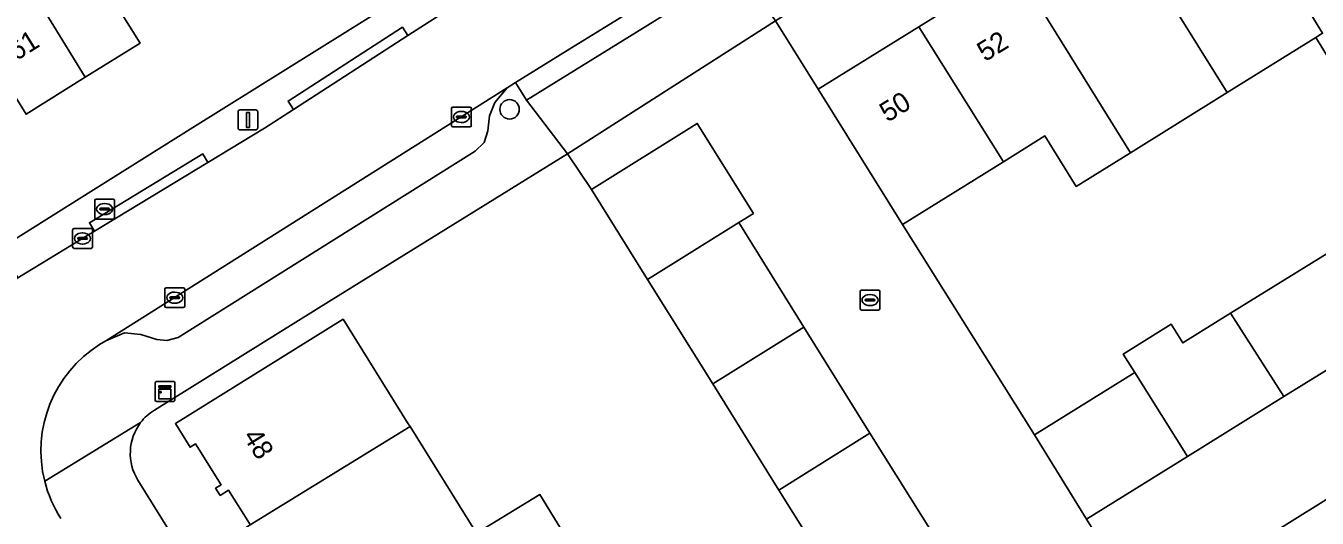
# Model space of a CAD drawing. Extents: x 157767 to 159172, y 387839 to 389425.
# Drawn here: x 158472.8 to 158537.7, y 388070.6 to 388095.4 of the extents above; entities that cross this region are included whole.
import ezdxf

# ---------------------------------------------------------------- set-up
doc = ezdxf.new("R2010")
doc.units = 0
for name, color, linetype in [('IMGEO_Boom', 7, 'Continuous'), ('IMGEO_Brandkraan', 7, 'Continuous'), ('IMGEO_Erf', 7, 'Continuous'), ('IMGEO_Kast', 7, 'Continuous'), ('IMGEO_Kolk', 7, 'Continuous'), ('IMGEO_Lichtmast', 7, 'Continuous'), ('IMGEO_Muur', 7, 'Continuous'), ('IMGEO_Pand', 7, 'Continuous'), ('IMGEO_Pand_nummerreeks', 7, 'Continuous'), ('IMGEO_Parkeervlak_open', 7, 'Continuous'), ('IMGEO_Rijbaan_lokaal_open', 7, 'Continuous'), ('IMGEO_Voetpad_open', 7, 'Continuous')]:
    doc.layers.add(name, color=color, linetype=linetype)

msp = doc.modelspace()

# ---------------------------------------------------------------- linework, layer by layer
at = {"layer": 'IMGEO_Boom'}
msp.add_circle((158497.095, 388091.229), 0.489, dxfattribs=at)
at = {"layer": 'IMGEO_Brandkraan'}
for p, q in [((158476.218, 388085.782), (158476.218, 388086.634)), ((158476.293, 388086.708), (158477.145, 388086.708)), ((158477.219, 388086.634), (158477.219, 388085.782)), ((158476.477, 388086.202), (158476.477, 388086.214)), ((158476.915, 388086.165), (158476.517, 388086.165)), ((158476.52, 388086.251), (158476.918, 388086.251)), ((158476.729, 388085.928), (158476.704, 388085.928)), ((158476.706, 388086.488), (158476.731, 388086.488)), ((158476.961, 388086.214), (158476.961, 388086.202)), ((158477.145, 388085.708), (158476.293, 388085.708))]:
    msp.add_line(p, q, dxfattribs=at)
for points in [[(158476.218, 388085.782), (158476.218, 388086.634)], [(158476.293, 388086.708), (158477.145, 388086.708)], [(158477.219, 388086.634), (158477.219, 388085.782)], [(158477.145, 388085.708), (158476.293, 388085.708)]]:
    msp.add_lwpolyline(points, dxfattribs=at)
for centre, radius, start, end in [((158476.295, 388086.632), 0.0765, 91.55205, 178.44795), ((158476.295, 388086.632), 0.0765, 91.55205, 178.44795), ((158477.143, 388086.632), 0.0765, 1.55205, 88.44795), ((158477.143, 388086.632), 0.0765, 1.55205, 88.44795), ((158476.517, 388086.211), 0.0403, 85.87752, 175.75265), ((158476.514, 388086.201), 0.0366, 178.93798, 274.71019), ((158476.918, 388086.208), 0.043, 264.86636, 352.45326), ((158476.922, 388086.213), 0.0386, 1.73085, 96.63898), ((158476.295, 388085.784), 0.0765, 181.55205, 268.44795), ((158476.295, 388085.784), 0.0765, 181.55205, 268.44795), ((158477.143, 388085.784), 0.0765, 271.55205, 358.44795), ((158477.143, 388085.784), 0.0765, 271.55205, 358.44795)]:
    msp.add_arc(centre, radius, start, end, dxfattribs=at)
for centre, major_axis, ratio, start_param, end_param in [((158476.705, 388086.208), (-0.387, 0.002), 0.722429, 4.712389, 7.853982), ((158476.73, 388086.208), (-0.39, 0.002), 0.717154, 1.570796, 4.712389)]:
    msp.add_ellipse(centre, major_axis=major_axis, ratio=ratio, start_param=start_param, end_param=end_param, dxfattribs=at)
at = {"layer": 'IMGEO_Erf'}
for points in [[(158541.987, 388115.359), (158534.664, 388110.788), (158510.476, 388095.689), (158512.627, 388092.242), (158517.684, 388095.387), (158522.533, 388098.402), (158527.384, 388101.418), (158532.27, 388104.457), (158532.411, 388104.544), (158534.792, 388100.714), (158539.451, 388103.611), (158544.354, 388106.66)], [(158463.623, 388079.309), (158475.431, 388086.723), (158481.16, 388090.315), (158502.995, 388103.961)], [(158476.805, 388097.28), (158478.501, 388094.567), (158475.747, 388092.846), (158472.768, 388090.984), (158471.083, 388093.681)], [(158538.463, 388093.541), (158537.658, 388094.843), (158533.21, 388092.077), (158528.331, 388089.043), (158525.611, 388087.352), (158524.032, 388089.891), (158521.945, 388088.593), (158516.872, 388085.439), (158523.501, 388074.836), (158528.555, 388077.973), (158527.971, 388078.905), (158530.391, 388080.407), (158530.972, 388079.473), (158533.374, 388080.964), (158538.233, 388083.979)], [(158520.666, 388055.993), (158517.334, 388061.338), (158513.992, 388066.697), (158510.648, 388072.061), (158507.316, 388077.406), (158504.041, 388082.66), (158501.213, 388087.196), (158500.005, 388088.99), (158488.122, 388081.614), (158479.222, 388076.089)], [(158484.007, 388070.373), (158482.957, 388072.055), (158482.533, 388071.791), (158482.305, 388072.155), (158482.578, 388072.326), (158481.289, 388074.39), (158481.018, 388074.22), (158480.278, 388075.406), (158488.714, 388080.665), (158491.994, 388075.404), (158492.086, 388075.257), (158495.434, 388069.887), (158498.622, 388071.837), (158501.925, 388066.439)], [(158544.119, 388067.774), (158540.75, 388073.178), (158533.751, 388068.822)], [(158478.396, 388072.555), (158500, 388037.809), (158516.74, 388010.896)]]:
    msp.add_lwpolyline(points, dxfattribs=at)
for centre, radius, start, end in [((158480.577, 388073.909), 2.567, 142.84233, 211.83625), ((158480.592, 388073.89), 2.591, 121.92049, 142.70114)]:
    msp.add_arc(centre, radius, start, end, dxfattribs=at)
at = {"layer": 'IMGEO_Kast'}
for p, q in [((158479.254, 388076.601), (158479.254, 388077.442)), ((158479.254, 388077.442), (158479.254, 388076.601)), ((158479.329, 388077.526), (158480.17, 388077.526)), ((158480.17, 388077.526), (158479.329, 388077.526)), ((158480.254, 388077.451), (158480.254, 388076.61)), ((158480.254, 388076.61), (158480.254, 388077.451)), ((158480.179, 388076.526), (158479.338, 388076.526)), ((158479.338, 388076.526), (158480.179, 388076.526))]:
    msp.add_line(p, q, dxfattribs=at)
for points in [[(158479.449, 388077.316), (158480.049, 388077.316), (158480.049, 388077.231), (158479.449, 388077.231), (158479.449, 388077.316)], [(158479.449, 388077.141), (158480.049, 388077.141), (158480.049, 388076.652), (158479.449, 388076.652), (158479.449, 388077.141)]]:
    msp.add_lwpolyline(points, dxfattribs=at)
msp.add_circle((158479.533, 388076.99), 0.0377, dxfattribs=at)
for centre, start, end in [((158479.332, 388077.448), 92.4484, 184.28452), ((158479.332, 388077.448), 92.4484, 184.28452), ((158480.176, 388077.448), 2.4484, 94.28452), ((158480.176, 388077.448), 2.4484, 94.28452), ((158479.332, 388076.604), 182.4484, 274.28452), ((158479.332, 388076.604), 182.4484, 274.28452), ((158480.176, 388076.604), 272.4484, 4.28452), ((158480.176, 388076.604), 272.4484, 4.28452)]:
    msp.add_arc(centre, 0.0779, start, end, dxfattribs=at)
at = {"layer": 'IMGEO_Kolk'}
for p, q in [((158494.169, 388090.419), (158494.169, 388091.271)), ((158494.244, 388091.345), (158495.096, 388091.345)), ((158494.657, 388091.125), (158494.682, 388091.125)), ((158495.17, 388091.271), (158495.17, 388090.419)), ((158494.428, 388090.839), (158494.428, 388090.851)), ((158494.866, 388090.802), (158494.468, 388090.802)), ((158494.471, 388090.888), (158494.869, 388090.888)), ((158494.68, 388090.565), (158494.655, 388090.565)), ((158494.912, 388090.851), (158494.912, 388090.839)), ((158495.096, 388090.345), (158494.244, 388090.345)), ((158475.183, 388085.228), (158476.035, 388085.228)), ((158475.108, 388084.302), (158475.108, 388085.154)), ((158475.367, 388084.722), (158475.367, 388084.734)), ((158475.805, 388084.685), (158475.407, 388084.685)), ((158475.41, 388084.771), (158475.808, 388084.771)), ((158475.596, 388085.008), (158475.621, 388085.008)), ((158475.851, 388084.734), (158475.851, 388084.722)), ((158476.109, 388085.154), (158476.109, 388084.302)), ((158476.035, 388084.228), (158475.183, 388084.228)), ((158475.619, 388084.448), (158475.594, 388084.448)), ((158479.746, 388081.321), (158479.746, 388082.173)), ((158479.821, 388082.247), (158480.673, 388082.247)), ((158480.234, 388082.027), (158480.259, 388082.027)), ((158480.747, 388082.173), (158480.747, 388081.321)), ((158514.731, 388081.201), (158514.731, 388082.053)), ((158514.806, 388082.127), (158515.658, 388082.127)), ((158515.732, 388082.053), (158515.732, 388081.201)), ((158480.005, 388081.741), (158480.005, 388081.753)), ((158480.443, 388081.704), (158480.045, 388081.704)), ((158480.048, 388081.79), (158480.446, 388081.79)), ((158480.257, 388081.467), (158480.232, 388081.467)), ((158480.489, 388081.753), (158480.489, 388081.741)), ((158514.99, 388081.621), (158514.99, 388081.633)), ((158515.428, 388081.584), (158515.03, 388081.584)), ((158515.033, 388081.67), (158515.431, 388081.67)), ((158515.242, 388081.347), (158515.217, 388081.347)), ((158515.219, 388081.907), (158515.244, 388081.907)), ((158515.474, 388081.633), (158515.474, 388081.621)), ((158480.673, 388081.247), (158479.821, 388081.247)), ((158515.658, 388081.127), (158514.806, 388081.127))]:
    msp.add_line(p, q, dxfattribs=at)
for points in [[(158494.169, 388090.419), (158494.169, 388091.271)], [(158494.244, 388091.345), (158495.096, 388091.345)], [(158495.17, 388091.271), (158495.17, 388090.419)], [(158495.096, 388090.345), (158494.244, 388090.345)], [(158475.183, 388085.228), (158476.035, 388085.228)], [(158475.108, 388084.302), (158475.108, 388085.154)], [(158476.109, 388085.154), (158476.109, 388084.302)], [(158476.035, 388084.228), (158475.183, 388084.228)], [(158479.746, 388081.321), (158479.746, 388082.173)], [(158479.821, 388082.247), (158480.673, 388082.247)], [(158480.747, 388082.173), (158480.747, 388081.321)], [(158514.731, 388081.201), (158514.731, 388082.053)], [(158514.806, 388082.127), (158515.658, 388082.127)], [(158515.732, 388082.053), (158515.732, 388081.201)], [(158480.673, 388081.247), (158479.821, 388081.247)], [(158515.658, 388081.127), (158514.806, 388081.127)]]:
    msp.add_lwpolyline(points, dxfattribs=at)
for centre, radius, start, end in [((158494.246, 388091.269), 0.0765, 91.55205, 178.44795), ((158494.246, 388091.269), 0.0765, 91.55205, 178.44795), ((158495.094, 388091.269), 0.0765, 1.55205, 88.44795), ((158495.094, 388091.269), 0.0765, 1.55205, 88.44795), ((158494.246, 388090.421), 0.0765, 181.55205, 268.44795), ((158494.246, 388090.421), 0.0765, 181.55205, 268.44795), ((158494.468, 388090.848), 0.0403, 85.87752, 175.75265), ((158494.465, 388090.838), 0.0366, 178.93798, 274.71019), ((158494.869, 388090.845), 0.043, 264.86636, 352.45326), ((158494.873, 388090.85), 0.0386, 1.73085, 96.63898), ((158495.094, 388090.421), 0.0765, 271.55205, 358.44795), ((158495.094, 388090.421), 0.0765, 271.55205, 358.44795), ((158475.185, 388085.152), 0.0765, 91.55205, 178.44795), ((158475.185, 388085.152), 0.0765, 91.55205, 178.44795), ((158476.033, 388085.152), 0.0765, 1.55205, 88.44795), ((158476.033, 388085.152), 0.0765, 1.55205, 88.44795), ((158475.407, 388084.731), 0.0403, 85.87752, 175.75265), ((158475.404, 388084.721), 0.0366, 178.93798, 274.71019), ((158475.808, 388084.728), 0.043, 264.86636, 352.45326), ((158475.812, 388084.733), 0.0386, 1.73085, 96.63898), ((158475.185, 388084.304), 0.0765, 181.55205, 268.44795), ((158475.185, 388084.304), 0.0765, 181.55205, 268.44795), ((158476.033, 388084.304), 0.0765, 271.55205, 358.44795), ((158476.033, 388084.304), 0.0765, 271.55205, 358.44795), ((158479.823, 388082.171), 0.0765, 91.55205, 178.44795), ((158479.823, 388082.171), 0.0765, 91.55205, 178.44795), ((158480.671, 388082.171), 0.0765, 1.55205, 88.44795), ((158480.671, 388082.171), 0.0765, 1.55205, 88.44795), ((158514.808, 388082.051), 0.0765, 91.55205, 178.44795), ((158514.808, 388082.051), 0.0765, 91.55205, 178.44795), ((158515.656, 388082.051), 0.0765, 1.55205, 88.44795), ((158515.656, 388082.051), 0.0765, 1.55205, 88.44795), ((158479.823, 388081.323), 0.0765, 181.55205, 268.44795), ((158479.823, 388081.323), 0.0765, 181.55205, 268.44795), ((158480.045, 388081.75), 0.0403, 85.87752, 175.75265), ((158480.042, 388081.74), 0.0366, 178.93798, 274.71019), ((158480.446, 388081.747), 0.043, 264.86636, 352.45326), ((158480.45, 388081.752), 0.0386, 1.73085, 96.63898), ((158480.671, 388081.323), 0.0765, 271.55205, 358.44795), ((158480.671, 388081.323), 0.0765, 271.55205, 358.44795), ((158515.03, 388081.63), 0.0403, 85.87752, 175.75265), ((158515.027, 388081.62), 0.0366, 178.93798, 274.71019), ((158515.431, 388081.627), 0.043, 264.86636, 352.45326), ((158515.435, 388081.632), 0.0386, 1.73085, 96.63898), ((158514.808, 388081.203), 0.0765, 181.55205, 268.44795), ((158514.808, 388081.203), 0.0765, 181.55205, 268.44795), ((158515.656, 388081.203), 0.0765, 271.55205, 358.44795), ((158515.656, 388081.203), 0.0765, 271.55205, 358.44795)]:
    msp.add_arc(centre, radius, start, end, dxfattribs=at)
for centre, major_axis, ratio, start_param, end_param in [((158494.656, 388090.845), (-0.387, 0.002), 0.722429, 4.712389, 7.853982), ((158494.681, 388090.845), (-0.39, 0.002), 0.717154, 1.570796, 4.712389), ((158475.595, 388084.728), (-0.387, 0.002), 0.722429, 4.712389, 7.853982), ((158475.62, 388084.728), (-0.39, 0.002), 0.717154, 1.570796, 4.712389), ((158480.233, 388081.747), (-0.387, 0.002), 0.722429, 4.712389, 7.853982), ((158480.258, 388081.747), (-0.39, 0.002), 0.717154, 1.570796, 4.712389), ((158515.218, 388081.627), (-0.387, 0.002), 0.722429, 4.712389, 7.853982), ((158515.243, 388081.627), (-0.39, 0.002), 0.717154, 1.570796, 4.712389)]:
    msp.add_ellipse(centre, major_axis=major_axis, ratio=ratio, start_param=start_param, end_param=end_param, dxfattribs=at)
at = {"layer": 'IMGEO_Lichtmast'}
for p, q in [((158483.431, 388090.296), (158483.431, 388091.096)), ((158483.431, 388091.096), (158483.431, 388090.296)), ((158483.531, 388091.196), (158484.321, 388091.196)), ((158484.321, 388091.196), (158483.531, 388091.196)), ((158484.421, 388091.096), (158484.421, 388090.296)), ((158484.421, 388090.296), (158484.421, 388091.096)), ((158484.321, 388090.196), (158483.531, 388090.196)), ((158483.531, 388090.196), (158484.321, 388090.196))]:
    msp.add_line(p, q, dxfattribs=at)
msp.add_lwpolyline([(158483.851, 388091.071), (158484.001, 388091.071), (158484.001, 388090.321), (158483.851, 388090.321), (158483.851, 388091.071)], dxfattribs=at)
for centre, start, end in [((158483.531, 388091.096), 90, 180), ((158483.531, 388091.096), 90, 180), ((158484.321, 388091.096), 0, 90), ((158484.321, 388091.096), 360, 90), ((158483.531, 388090.296), 180, 270), ((158483.531, 388090.296), 180, 270), ((158484.321, 388090.296), 270, 0), ((158484.321, 388090.296), 270, 0)]:
    msp.add_arc(centre, 0.1, start, end, dxfattribs=at)
at = {"layer": 'IMGEO_Muur'}
for points in [[(158500.005, 388088.99), (158488.122, 388081.614)], [(158516.872, 388085.439), (158523.501, 388074.836)]]:
    msp.add_lwpolyline(points, dxfattribs=at)
at = {"layer": 'IMGEO_Pand'}
for points in [[(158467.083, 388106.934), (158475.747, 388092.846), (158478.501, 388094.567), (158476.805, 388097.28), (158476.484, 388097.08), (158475.095, 388099.302), (158475.416, 388099.503), (158477.481, 388100.793), (158473.167, 388107.709), (158471.806, 388109.886)], [(158467.083, 388106.934), (158462.129, 388103.837), (158467.828, 388094.76), (158469.683, 388095.919), (158470.277, 388096.29), (158471.677, 388094.053), (158471.083, 388093.681), (158472.768, 388090.984), (158475.747, 388092.846)], [(158534.617, 388100.605), (158534.792, 388100.714), (158532.411, 388104.544), (158532.27, 388104.457), (158527.384, 388101.418), (158533.21, 388092.077), (158537.658, 388094.843), (158538, 388095.056)], [(158539.451, 388103.611), (158534.792, 388100.714), (158534.617, 388100.605), (158538, 388095.056), (158537.658, 388094.843), (158538.463, 388093.541), (158538.796, 388093.749), (158543.505, 388096.688), (158543.694, 388096.806)], [(158527.384, 388101.418), (158522.533, 388098.402), (158528.331, 388089.043), (158533.21, 388092.077)], [(158517.684, 388095.387), (158521.945, 388088.593), (158524.032, 388089.891), (158525.611, 388087.352), (158528.331, 388089.043), (158522.533, 388098.402)], [(158517.684, 388095.387), (158512.627, 388092.242), (158516.872, 388085.439), (158521.945, 388088.593)], [(158504.041, 388082.66), (158508.626, 388085.528), (158509.364, 388085.988), (158506.54, 388090.517), (158501.213, 388087.196)], [(158511.905, 388080.268), (158508.626, 388085.528), (158504.041, 388082.66), (158507.316, 388077.406)], [(158540.862, 388079.749), (158538.233, 388083.979), (158533.374, 388080.964), (158536.057, 388076.767)], [(158492.086, 388075.257), (158491.994, 388075.404), (158488.714, 388080.665), (158480.278, 388075.406), (158481.018, 388074.22), (158481.289, 388074.39), (158482.578, 388072.326), (158482.305, 388072.155), (158482.533, 388071.791), (158482.957, 388072.055), (158484.007, 388070.373), (158484.045, 388070.312)], [(158533.374, 388080.964), (158530.972, 388079.473), (158530.391, 388080.407), (158527.971, 388078.905), (158528.555, 388077.973), (158531.198, 388073.751), (158536.057, 388076.767)], [(158515.23, 388074.935), (158511.905, 388080.268), (158507.316, 388077.406), (158510.648, 388072.061)], [(158528.555, 388077.973), (158523.501, 388074.836), (158526.126, 388070.604), (158531.198, 388073.751)], [(158492.086, 388075.257), (158484.045, 388070.312), (158483.618, 388070.05), (158483.809, 388069.743), (158484.234, 388070.007), (158485.283, 388068.325), (158484.858, 388068.06), (158485.085, 388067.694), (158485.357, 388067.863), (158486.645, 388065.799), (158486.373, 388065.629), (158486.954, 388064.699), (158495.434, 388069.887)], [(158515.23, 388074.935), (158510.648, 388072.061), (158513.992, 388066.697), (158518.57, 388069.578)], [(158501.799, 388066.362), (158501.925, 388066.439), (158498.622, 388071.837), (158495.434, 388069.887), (158486.954, 388064.699), (158487.677, 388063.54), (158487.949, 388063.71), (158489.237, 388061.646), (158488.965, 388061.475), (158489.192, 388061.11), (158489.616, 388061.374), (158490.441, 388060.052), (158490.715, 388059.614), (158498.778, 388064.523)]]:
    msp.add_lwpolyline(points, close=True, dxfattribs=at)
at = {"layer": 'IMGEO_Parkeervlak_open'}
msp.add_lwpolyline([(158496.967, 388092.307), (158476.78, 388079.58), (158477.719, 388079.981), (158478.532, 388079.897), (158479.346, 388079.648), (158479.854, 388079.6), (158480.412, 388079.743), (158495.356, 388089.127), (158495.81, 388089.562), (158496.009, 388090.147), (158496.081, 388090.896), (158496.356, 388091.571)], close=True, dxfattribs=at)
at = {"layer": 'IMGEO_Rijbaan_lokaal_open'}
for points in [[(158535.283, 388122.156), (158523.084, 388114.526), (158513.779, 388108.72), (158510.479, 388106.661), (158503.775, 388102.469), (158501.451, 388101.016), (158500, 388100.109), (158498.787, 388099.35), (158495.798, 388097.417), (158491.972, 388094.944), (158486.218, 388091.224), (158484.765, 388090.284), (158481.916, 388088.555), (158476.21, 388085.092), (158472.358, 388082.754), (158470.565, 388081.669)], [(158476.465, 388079.383), (158476.78, 388079.58), (158496.967, 388092.307), (158497.401, 388092.576), (158500, 388094.188), (158508.108, 388099.216), (158511.851, 388101.537), (158519.891, 388106.522)], [(158526.126, 388070.604), (158523.501, 388074.836), (158516.872, 388085.439), (158512.627, 388092.242), (158510.476, 388095.689), (158500.005, 388088.99), (158501.213, 388087.196), (158506.54, 388090.517), (158509.364, 388085.988), (158508.626, 388085.528), (158511.905, 388080.268), (158515.23, 388074.935), (158518.57, 388069.578)]]:
    msp.add_lwpolyline(points, dxfattribs=at)
msp.add_lwpolyline([(158546.824, 388076.965), (158551.008, 388079.556), (158555.259, 388082.188), (158556.878, 388083.191), (158555.818, 388084.922), (158552.326, 388082.755), (158547.466, 388079.739), (158545.626, 388082.705), (158540.862, 388079.749), (158536.057, 388076.767), (158531.198, 388073.751), (158526.126, 388070.604), (158529.064, 388065.9), (158533.751, 388068.822), (158540.75, 388073.178), (158543.839, 388075.104)], close=True, dxfattribs=at)
for centre, radius, start, end in [((158479.824, 388074.041), 6.31, 122.16487, 194.09739), ((158479.848, 388074.055), 6.337, 194.16497, 212.78983)]:
    msp.add_arc(centre, radius, start, end, dxfattribs=at)
at = {"layer": 'IMGEO_Voetpad_open'}
for points in [[(158534.67, 388123.764), (158523.604, 388116.845), (158512.722, 388110.04), (158502.995, 388103.961), (158481.16, 388090.315), (158475.431, 388086.723), (158463.623, 388079.309), (158463.236, 388079.067), (158462.351, 388078.513), (158464.926, 388074.48), (158467.076, 388071.179), (158468.02, 388071.562)], [(158470.317, 388082.103), (158472.099, 388083.182), (158472.358, 388082.754), (158476.21, 388085.092), (158475.954, 388085.519), (158481.66, 388088.983), (158481.916, 388088.555), (158484.765, 388090.284), (158486.218, 388091.224), (158485.95, 388091.645), (158491.704, 388095.364), (158491.972, 388094.944), (158495.798, 388097.417), (158495.533, 388097.84), (158500, 388100.684), (158501.186, 388101.439), (158501.451, 388101.016), (158503.775, 388102.469), (158503.224, 388103.351), (158513.228, 388109.602), (158513.779, 388108.72), (158523.084, 388114.526)], [(158488.122, 388081.614), (158500.005, 388088.99), (158497.949, 388091.692), (158497.401, 388092.576), (158496.967, 388092.307), (158496.356, 388091.571), (158496.081, 388090.896), (158496.009, 388090.147), (158495.81, 388089.562), (158495.356, 388089.127), (158480.412, 388079.743), (158479.854, 388079.6), (158479.346, 388079.648), (158478.532, 388079.897), (158477.719, 388079.981), (158476.78, 388079.58), (158476.465, 388079.383)], [(158479.222, 388076.089), (158488.122, 388081.614)], [(158478.531, 388075.46), (158473.704, 388072.504)], [(158473.704, 388072.504), (158478.531, 388075.46)], [(158516.74, 388010.896), (158500, 388037.809), (158478.396, 388072.555)]]:
    msp.add_lwpolyline(points, dxfattribs=at)
for points in [[(158497.401, 388092.576), (158497.949, 388091.692), (158508.656, 388098.332), (158508.108, 388099.216), (158500, 388094.188)], [(158510.476, 388095.689), (158508.656, 388098.332), (158497.949, 388091.692), (158500.005, 388088.99)], [(158486.218, 388091.224), (158491.972, 388094.944), (158491.704, 388095.364), (158485.95, 388091.645)], [(158476.21, 388085.092), (158481.916, 388088.555), (158481.66, 388088.983), (158475.954, 388085.519)]]:
    msp.add_lwpolyline(points, close=True, dxfattribs=at)
for centre, radius, start, end in [((158479.824, 388074.041), 6.31, 122.16487, 194.09739), ((158480.577, 388073.909), 2.567, 142.84233, 211.83625), ((158480.592, 388073.89), 2.591, 121.92049, 142.70114), ((158479.848, 388074.055), 6.337, 194.16497, 212.78983)]:
    msp.add_arc(centre, radius, start, end, dxfattribs=at)

# ---------------------------------------------------------------- texts
at = {"layer": 'IMGEO_Pand_nummerreeks'}
for s, rotation, p in [('61', 32.00449, (158472.261, 388093.639)), ('52', 31.87399, (158521.021, 388093.6)), ('50', 31.87399, (158516.115, 388090.549)), ('48', 302.06251, (158483.649, 388074.771))]:
    msp.add_text(s, height=1, rotation=rotation, dxfattribs=at).set_placement(p)

doc.saveas('drawing.dxf')
